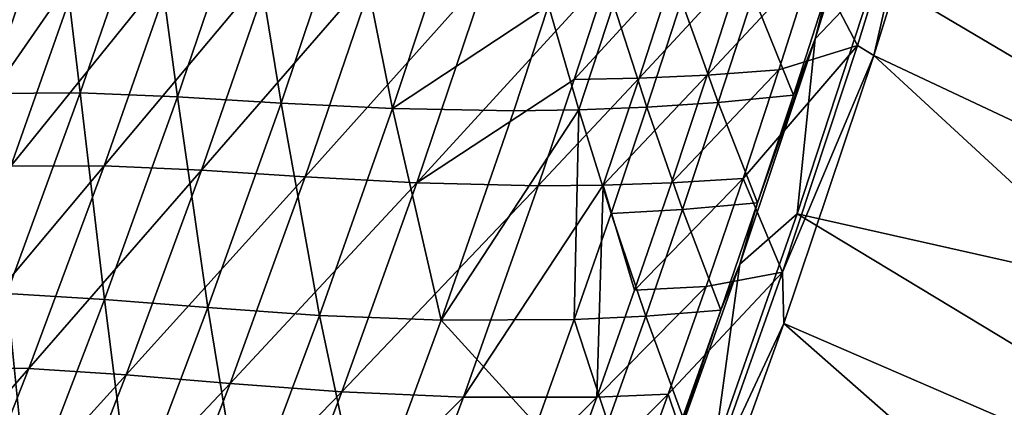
# Model space of a CAD drawing. Header units: metres. Extents: x -1 to 1402, y -1402 to 1.
# Tile 326 of 453: x 1237 to 1301, y -746 to -721. Entities that reach past the tile are written whole.
import ezdxf

# ---------------------------------------------------------------- set-up
doc = ezdxf.new("R2010")
doc.units = ezdxf.units.M

msp = doc.modelspace()

# ---------------------------------------------------------------- linework, layer by layer
at = {"layer": 'None0'}
for points in [[(1301.86499, -692.09436, -32.129154), (1343.546997, -729.261292, -3), (1297.314819, -707.90094, -32.128944)], [(1297.074219, -703.463257, -29.54385), (1292.544312, -718.334961, -29.543623), (1342.767334, -729.163757)], [(1297.074219, -703.463257, -29.54385), (1342.767334, -729.163757), (1347.497803, -713.16217)], [(1288.666748, -722.436462, -30.957438), (1293.245361, -707.761719, -30.957695), (1289.505005, -719.092834, -32.353523)], [(1292.544312, -718.334961, -29.543623), (1293.245361, -707.761719, -30.957695), (1288.666748, -722.436462, -30.957438)], [(1295.966187, -708.119385, -32.844994), (1291.409668, -722.869568, -32.845009), (1288.555908, -717.414856, -60.693943)], [(1295.966187, -708.119385, -32.844994), (1292.456665, -723.520264, -32.128693), (1291.409668, -722.869568, -32.845009)], [(1297.314819, -707.90094, -32.128944), (1338.482666, -745.180298, -3), (1292.456665, -723.520264, -32.128693)], [(1297.314819, -707.90094, -32.128944), (1292.456665, -723.520264, -32.128693), (1295.966187, -708.119385, -32.844994)], [(1343.546997, -729.261292, -3), (1338.482666, -745.180298, -3), (1297.314819, -707.90094, -32.128944)], [(1241.158569, -725.933289, -367.858002), (1245.648071, -712.868835, -367.85379), (1239.629028, -713.013367, -423.81366)], [(1247.452393, -726.193787, -311.880219), (1245.648071, -712.868835, -367.85379), (1241.158569, -725.933289, -367.858002)], [(1247.452393, -726.193787, -311.880219), (1251.932617, -713.010193, -311.875641), (1245.648071, -712.868835, -367.85379)], [(1239.629028, -713.013367, -423.81366), (1233.987915, -716.128784, -468.778473), (1235.134644, -725.975891, -423.817261)], [(1241.158569, -725.933289, -367.858002), (1239.629028, -713.013367, -423.81366), (1235.134644, -725.975891, -423.817261)], [(1254.139526, -726.587158, -255.898575), (1251.932617, -713.010193, -311.875641), (1247.452393, -726.193787, -311.880219)], [(1254.139526, -726.587158, -255.898575), (1258.607666, -713.268555, -255.894028), (1251.932617, -713.010193, -311.875641)], [(1261.343018, -726.942932, -199.931488), (1258.607666, -713.268555, -255.894028), (1254.139526, -726.587158, -255.898575)], [(1261.343018, -726.942932, -199.931488), (1265.797729, -713.474731, -199.927292), (1258.607666, -713.268555, -255.894028)], [(1261.343018, -726.942932, -199.931488), (1271.438599, -720.285217, -143.998688), (1265.797729, -713.474731, -199.927292)], [(1241.292847, -717.568604, -424.099335), (1231.806641, -731.244873, -469.041473), (1236.39624, -718.312439, -469.059692)], [(1231.806641, -731.244873, -469.041473), (1241.292847, -717.568604, -424.099335), (1236.669678, -730.666748, -424.101624)], [(1236.669678, -730.666748, -424.101624), (1247.317261, -717.448059, -368.180725), (1242.69873, -730.649902, -368.185089)], [(1236.669678, -730.666748, -424.101624), (1241.292847, -717.568604, -424.099335), (1247.317261, -717.448059, -368.180725)], [(1242.69873, -730.649902, -368.185089), (1247.317261, -717.448059, -368.180725), (1253.611572, -717.617126, -312.230316)], [(1242.69873, -730.649902, -368.185089), (1253.611572, -717.617126, -312.230316), (1249.002563, -730.939697, -312.235718)], [(1249.002563, -730.939697, -312.235718), (1253.611572, -717.617126, -312.230316), (1260.299072, -717.906311, -256.268341)], [(1249.002563, -730.939697, -312.235718), (1260.299072, -717.906311, -256.268341), (1255.702637, -731.365601, -256.273804)], [(1255.702637, -731.365601, -256.273804), (1260.299072, -717.906311, -256.268341), (1267.501587, -718.14624, -200.324707)], [(1283.936646, -717.797974, -88.583763), (1277.289551, -724.98407, -116.496582), (1279.536255, -718.041565, -116.494888)], [(1277.289551, -724.98407, -116.496582), (1283.936646, -717.797974, -88.583763), (1281.693237, -724.785339, -88.584999)], [(1281.693237, -724.785339, -88.584999), (1283.936646, -717.797974, -88.583763), (1288.555908, -717.414856, -60.693943)], [(1288.555908, -717.414856, -60.693943), (1286.315308, -724.448364, -60.694691), (1281.693237, -724.785339, -88.584999)], [(1288.555908, -717.414856, -60.693943), (1291.409668, -722.869568, -32.845009), (1286.315308, -724.448364, -60.694691)], [(1255.702637, -731.365601, -256.273804), (1267.501587, -718.14624, -200.324707), (1262.919189, -731.756958, -200.329773)], [(1262.919189, -731.756958, -200.329773), (1267.501587, -718.14624, -200.324707), (1275.340454, -718.166748, -144.423187)], [(1275.340454, -718.166748, -144.423187), (1273.090088, -725.065796, -144.425293), (1262.919189, -731.756958, -200.329773)], [(1279.536255, -718.041565, -116.494888), (1273.090088, -725.065796, -144.425293), (1275.340454, -718.166748, -144.423187)], [(1279.536255, -718.041565, -116.494888), (1277.289551, -724.98407, -116.496582), (1273.090088, -725.065796, -144.425293)], [(1292.544312, -718.334961, -29.543623), (1287.503052, -733.753845, -29.54335), (1337.706055, -745.063843)], [(1287.503052, -733.753845, -29.54335), (1292.544312, -718.334961, -29.543623), (1288.666748, -722.436462, -30.957438)], [(1292.544312, -718.334961, -29.543623), (1337.706055, -745.063843), (1342.767334, -729.163757)], [(1287.261841, -726.078796, -32.353924), (1289.505005, -719.092834, -32.353523), (1284.653687, -719.609314, -60.222061)], [(1288.666748, -722.436462, -30.957438), (1289.505005, -719.092834, -32.353523), (1287.261841, -726.078796, -32.353924)], [(1280.033813, -719.966248, -88.128525), (1282.408569, -726.548157, -60.22295), (1284.653687, -719.609314, -60.222061)], [(1284.653687, -719.609314, -60.222061), (1282.408569, -726.548157, -60.22295), (1287.261841, -726.078796, -32.353924)], [(1269.185303, -727.090454, -144.00032), (1271.438599, -720.285217, -143.998688), (1261.343018, -726.942932, -199.931488)], [(1269.185303, -727.090454, -144.00032), (1273.383301, -727.032837, -116.05687), (1271.438599, -720.285217, -143.998688)], [(1273.383301, -727.032837, -116.05687), (1275.633545, -720.184448, -116.055504), (1271.438599, -720.285217, -143.998688)], [(1273.383301, -727.032837, -116.05687), (1277.786377, -726.859192, -88.129646), (1275.633545, -720.184448, -116.055504)], [(1277.786377, -726.859192, -88.129646), (1280.033813, -719.966248, -88.128525), (1275.633545, -720.184448, -116.055504)], [(1282.408569, -726.548157, -60.22295), (1280.033813, -719.966248, -88.128525), (1277.786377, -726.859192, -88.129646)], [(1283.802612, -737.013, -30.957296), (1288.666748, -722.436462, -30.957438), (1284.950684, -733.045654, -32.354336)], [(1287.503052, -733.753845, -29.54335), (1288.666748, -722.436462, -30.957438), (1283.802612, -737.013, -30.957296)], [(1284.950684, -733.045654, -32.354336), (1288.666748, -722.436462, -30.957438), (1287.261841, -726.078796, -32.353924)], [(1291.409668, -722.869568, -32.845009), (1284.005127, -731.460571, -60.695396), (1286.315308, -724.448364, -60.694691)], [(1291.409668, -722.869568, -32.845009), (1286.556641, -737.518799, -32.84502), (1284.005127, -731.460571, -60.695396)], [(1292.456665, -723.520264, -32.128693), (1286.556641, -737.518799, -32.84502), (1291.409668, -722.869568, -32.845009)], [(1292.456665, -723.520264, -32.128693), (1286.645508, -740.848389, -32.128372), (1286.556641, -737.518799, -32.84502)], [(1292.456665, -723.520264, -32.128693), (1333.094238, -760.992554, -3), (1286.645508, -740.848389, -32.128372)], [(1338.482666, -745.180298, -3), (1333.094238, -760.992554, -3), (1292.456665, -723.520264, -32.128693)], [(1277.289551, -724.98407, -116.496582), (1270.772095, -731.942444, -144.427231), (1273.090088, -725.065796, -144.425293)], [(1270.772095, -731.942444, -144.427231), (1277.289551, -724.98407, -116.496582), (1274.974487, -731.90448, -116.498138)], [(1274.974487, -731.90448, -116.498138), (1277.289551, -724.98407, -116.496582), (1281.693237, -724.785339, -88.584999)], [(1281.693237, -724.785339, -88.584999), (1279.380737, -731.750916, -88.586143), (1274.974487, -731.90448, -116.498138)], [(1286.315308, -724.448364, -60.694691), (1284.005127, -731.460571, -60.695396), (1279.380737, -731.750916, -88.586143)], [(1286.315308, -724.448364, -60.694691), (1279.380737, -731.750916, -88.586143), (1281.693237, -724.785339, -88.584999)], [(1273.090088, -725.065796, -144.425293), (1270.772095, -731.942444, -144.427231), (1262.919189, -731.756958, -200.329773)], [(1236.421265, -738.906311, -367.861511), (1241.158569, -725.933289, -367.858002), (1235.134644, -725.975891, -423.817261)], [(1242.721191, -739.287903, -311.883911), (1241.158569, -725.933289, -367.858002), (1236.421265, -738.906311, -367.861511)], [(1242.721191, -739.287903, -311.883911), (1247.452393, -726.193787, -311.880219), (1241.158569, -725.933289, -367.858002)], [(1249.41748, -739.818054, -255.902222), (1247.452393, -726.193787, -311.880219), (1242.721191, -739.287903, -311.883911)], [(1249.41748, -739.818054, -255.902222), (1254.139526, -726.587158, -255.898575), (1247.452393, -726.193787, -311.880219)], [(1282.408569, -726.548157, -60.22295), (1284.950684, -733.045654, -32.354336), (1287.261841, -726.078796, -32.353924)], [(1256.631592, -740.325317, -199.93483), (1254.139526, -726.587158, -255.898575), (1249.41748, -739.818054, -255.902222)], [(1256.631592, -740.325317, -199.93483), (1261.343018, -726.942932, -199.931488), (1254.139526, -726.587158, -255.898575)], [(1275.472412, -733.732056, -88.130669), (1277.786377, -726.859192, -88.129646), (1273.383301, -727.032837, -116.05687)], [(1280.096313, -733.467346, -60.223808), (1277.786377, -726.859192, -88.129646), (1275.472412, -733.732056, -88.130669)], [(1280.096313, -733.467346, -60.223808), (1282.408569, -726.548157, -60.22295), (1277.786377, -726.859192, -88.129646)], [(1284.950684, -733.045654, -32.354336), (1282.408569, -726.548157, -60.22295), (1280.096313, -733.467346, -60.223808)], [(1264.483765, -740.638, -144.003082), (1261.343018, -726.942932, -199.931488), (1256.631592, -740.325317, -199.93483)], [(1264.483765, -740.638, -144.003082), (1269.185303, -727.090454, -144.00032), (1261.343018, -726.942932, -199.931488)], [(1273.092529, -740.584412, -88.131607), (1273.383301, -727.032837, -116.05687), (1264.483765, -740.638, -144.003082)], [(1273.383301, -727.032837, -116.05687), (1269.185303, -727.090454, -144.00032), (1264.483765, -740.638, -144.003082)], [(1273.092529, -740.584412, -88.131607), (1275.472412, -733.732056, -88.130669), (1273.383301, -727.032837, -116.05687)], [(1231.797241, -743.664307, -424.103363), (1242.69873, -730.649902, -368.185089), (1237.827393, -743.753479, -368.188751)], [(1231.797241, -743.664307, -424.103363), (1236.669678, -730.666748, -424.101624), (1242.69873, -730.649902, -368.185089)], [(1237.827393, -743.753479, -368.188751), (1242.69873, -730.649902, -368.185089), (1249.002563, -730.939697, -312.235718)], [(1237.827393, -743.753479, -368.188751), (1249.002563, -730.939697, -312.235718), (1244.137329, -744.165833, -312.240234)], [(1244.137329, -744.165833, -312.240234), (1249.002563, -730.939697, -312.235718), (1255.702637, -731.365601, -256.273804)], [(1244.137329, -744.165833, -312.240234), (1255.702637, -731.365601, -256.273804), (1250.84668, -744.730042, -256.278381)], [(1250.84668, -744.730042, -256.278381), (1255.702637, -731.365601, -256.273804), (1262.919189, -731.756958, -200.329773)], [(1250.84668, -744.730042, -256.278381), (1262.919189, -731.756958, -200.329773), (1258.07373, -745.274536, -200.334)], [(1262.919189, -731.756958, -200.329773), (1270.772095, -731.942444, -144.427231), (1258.07373, -745.274536, -200.334)], [(1270.772095, -731.942444, -144.427231), (1265.936279, -745.627197, -144.430603), (1258.07373, -745.274536, -200.334)], [(1274.974487, -731.90448, -116.498138), (1274.55188, -745.615967, -88.588135), (1265.936279, -745.627197, -144.430603)], [(1265.936279, -745.627197, -144.430603), (1270.772095, -731.942444, -144.427231), (1274.974487, -731.90448, -116.498138)], [(1277.000122, -738.69458, -88.587189), (1274.55188, -745.615967, -88.588135), (1274.974487, -731.90448, -116.498138)], [(1279.380737, -731.750916, -88.586143), (1277.000122, -738.69458, -88.587189), (1274.974487, -731.90448, -116.498138)], [(1284.005127, -731.460571, -60.695396), (1277.000122, -738.69458, -88.587189), (1279.380737, -731.750916, -88.586143)], [(1284.005127, -731.460571, -60.695396), (1281.625732, -738.451294, -60.696064), (1277.000122, -738.69458, -88.587189)], [(1286.556641, -737.518799, -32.84502), (1281.625732, -738.451294, -60.696064), (1284.005127, -731.460571, -60.695396)], [(1282.571899, -739.993042, -32.354755), (1284.950684, -733.045654, -32.354336), (1280.096313, -733.467346, -60.223808)], [(1282.571899, -739.993042, -32.354755), (1283.802612, -737.013, -30.957296), (1284.950684, -733.045654, -32.354336)], [(1277.717285, -740.366577, -60.224632), (1275.472412, -733.732056, -88.130669), (1273.092529, -740.584412, -88.131607)], [(1277.717285, -740.366577, -60.224632), (1280.096313, -733.467346, -60.223808), (1275.472412, -733.732056, -88.130669)], [(1282.571899, -739.993042, -32.354755), (1280.096313, -733.467346, -60.223808), (1277.717285, -740.366577, -60.224632)], [(1287.503052, -733.753845, -29.54335), (1282.137817, -749.090149, -29.543043), (1332.321289, -760.857239)], [(1282.137817, -749.090149, -29.543043), (1287.503052, -733.753845, -29.54335), (1283.802612, -737.013, -30.957296)], [(1287.503052, -733.753845, -29.54335), (1332.321289, -760.857239), (1337.706055, -745.063843)], [(1278.657349, -751.488586, -30.957264), (1283.802612, -737.013, -30.957296), (1282.571899, -739.993042, -32.354755)], [(1282.137817, -749.090149, -29.543043), (1283.802612, -737.013, -30.957296), (1278.657349, -751.488586, -30.957264)], [(1281.625732, -738.451294, -60.696064), (1286.556641, -737.518799, -32.84502), (1279.177979, -745.420288, -60.69669)], [(1286.556641, -737.518799, -32.84502), (1281.413574, -752.065002, -32.844986), (1279.177979, -745.420288, -60.69669)], [(1286.645508, -740.848389, -32.128372), (1281.413574, -752.065002, -32.844986), (1286.556641, -737.518799, -32.84502)], [(1237.745239, -752.288879, -311.886688), (1236.421265, -738.906311, -367.861511), (1231.442139, -751.784058, -367.864258)], [(1237.745239, -752.288879, -311.886688), (1242.721191, -739.287903, -311.883911), (1236.421265, -738.906311, -367.861511)], [(1281.625732, -738.451294, -60.696064), (1274.55188, -745.615967, -88.588135), (1277.000122, -738.69458, -88.587189)], [(1279.177979, -745.420288, -60.69669), (1274.55188, -745.615967, -88.588135), (1281.625732, -738.451294, -60.696064)], [(1244.447632, -752.957825, -255.904892), (1242.721191, -739.287903, -311.883911), (1237.745239, -752.288879, -311.886688)], [(1244.447632, -752.957825, -255.904892), (1249.41748, -739.818054, -255.902222), (1242.721191, -739.287903, -311.883911)], [(1251.668701, -753.618591, -199.937271), (1249.41748, -739.818054, -255.902222), (1244.447632, -752.957825, -255.904892)], [(1251.668701, -753.618591, -199.937271), (1256.631592, -740.325317, -199.93483), (1249.41748, -739.818054, -255.902222)], [(1280.126099, -746.920654, -32.35519), (1282.571899, -739.993042, -32.354755), (1277.717285, -740.366577, -60.224632)], [(1280.126099, -746.920654, -32.35519), (1278.657349, -751.488586, -30.957264), (1282.571899, -739.993042, -32.354755)], [(1259.526611, -754.098877, -144.005142), (1256.631592, -740.325317, -199.93483), (1251.668701, -753.618591, -199.937271)], [(1259.526611, -754.098877, -144.005142), (1264.483765, -740.638, -144.003082), (1256.631592, -740.325317, -199.93483)], [(1270.647461, -747.415894, -88.132439), (1264.483765, -740.638, -144.003082), (1259.526611, -754.098877, -144.005142)], [(1273.092529, -740.584412, -88.131607), (1264.483765, -740.638, -144.003082), (1270.647461, -747.415894, -88.132439)], [(1275.272217, -747.245422, -60.225418), (1273.092529, -740.584412, -88.131607), (1270.647461, -747.415894, -88.132439)], [(1275.272217, -747.245422, -60.225418), (1277.717285, -740.366577, -60.224632), (1273.092529, -740.584412, -88.131607)], [(1280.126099, -746.920654, -32.35519), (1277.717285, -740.366577, -60.224632), (1275.272217, -747.245422, -60.225418)], [(1286.645508, -740.848389, -32.128372), (1327.38855, -776.693176, -3), (1280.990845, -756.555847, -32.128044)], [(1286.645508, -740.848389, -32.128372), (1280.990845, -756.555847, -32.128044), (1281.413574, -752.065002, -32.844986)], [(1333.094238, -760.992554, -3), (1327.38855, -776.693176, -3), (1286.645508, -740.848389, -32.128372)], [(1226.682739, -756.55835, -424.104584), (1231.797241, -743.664307, -424.103363), (1237.827393, -743.753479, -368.188751)], [(1226.682739, -756.55835, -424.104584), (1237.827393, -743.753479, -368.188751), (1232.709839, -756.755981, -368.19162)], [(1232.709839, -756.755981, -368.19162), (1237.827393, -743.753479, -368.188751), (1244.137329, -744.165833, -312.240234)], [(1232.709839, -756.755981, -368.19162), (1244.137329, -744.165833, -312.240234), (1239.022339, -757.292908, -312.243866)], [(1239.022339, -757.292908, -312.243866), (1244.137329, -744.165833, -312.240234), (1250.84668, -744.730042, -256.278381)], [(1239.022339, -757.292908, -312.243866), (1250.84668, -744.730042, -256.278381), (1245.737305, -757.997131, -256.282013)], [(1245.737305, -757.997131, -256.282013), (1250.84668, -744.730042, -256.278381), (1258.07373, -745.274536, -200.334)], [(1245.737305, -757.997131, -256.282013), (1258.07373, -745.274536, -200.334), (1252.970703, -758.696655, -200.337357)], [(1258.07373, -745.274536, -200.334), (1265.936279, -745.627197, -144.430603), (1252.970703, -758.696655, -200.337357)], [(1265.936279, -745.627197, -144.430603), (1260.838257, -759.218811, -144.433273), (1252.970703, -758.696655, -200.337357)], [(1274.55188, -745.615967, -88.588135), (1260.838257, -759.218811, -144.433273), (1265.936279, -745.627197, -144.430603)], [(1274.55188, -745.615967, -88.588135), (1272.036499, -752.514832, -88.588982), (1260.838257, -759.218811, -144.433273)], [(1274.55188, -745.615967, -88.588135), (1279.177979, -745.420288, -60.69669), (1272.036499, -752.514832, -88.588982)], [(1279.177979, -745.420288, -60.69669), (1276.662231, -752.367188, -60.697269), (1272.036499, -752.514832, -88.588982)], [(1279.177979, -745.420288, -60.69669), (1281.413574, -752.065002, -32.844986), (1276.662231, -752.367188, -60.697269)]]:
    msp.add_3dface(points, dxfattribs=at)
at = {"layer": 'None01'}
for points in [[(1294.119019, -124.129761, -541.977783), (1150.81958, -781.702271, -541.977783), (1274.459961, -120.453018, -541.977783)], [(1274.459961, -120.453018, -521.977783), (1274.459961, -120.453018, -541.977783), (1150.81958, -781.702271, -521.977783)], [(1274.459961, -120.453018, -541.977783), (1150.81958, -781.702271, -541.977783), (1150.81958, -781.702271, -521.977783)], [(1150.81958, -781.702271, -521.977783), (1294.119019, -124.129761, -521.977783), (1274.459961, -120.453018, -521.977783)], [(1294.119019, -124.129761, -541.977783), (1170.478882, -785.378174, -541.977783), (1150.81958, -781.702271, -541.977783)], [(1170.478882, -785.378174, -521.977783), (1294.119019, -124.129761, -521.977783), (1150.81958, -781.702271, -521.977783)], [(1170.478882, -785.378174, -521.977783), (1170.478882, -785.378174, -541.977783), (1294.119019, -124.129761, -521.977783)], [(1170.478882, -785.378174, -541.977783), (1294.119019, -124.129761, -541.977783), (1294.119019, -124.129761, -521.977783)]]:
    msp.add_3dface(points, dxfattribs=at)

doc.saveas('drawing.dxf')
